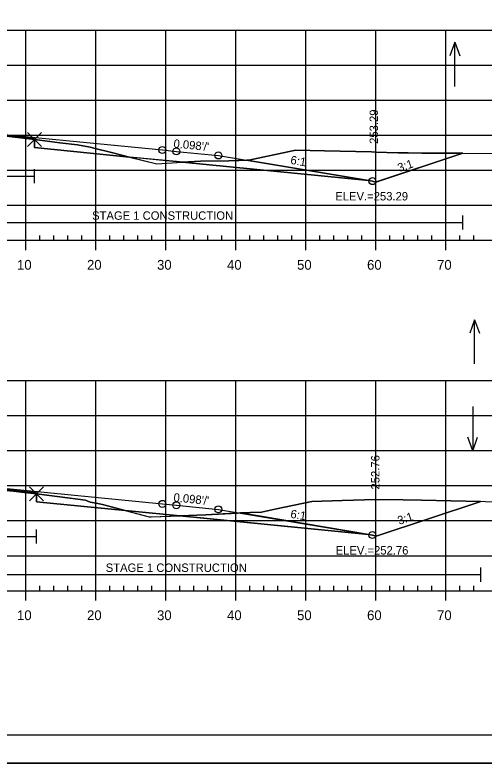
# Model space of a CAD drawing. Extents: x 1365647 to 1367999, y 387113 to 400173.
# Drawn here: x 1365902.5 to 1365969.5, y 390999.5 to 391106.2 of the extents above; entities that cross this region are included whole.
import ezdxf

# ---------------------------------------------------------------- set-up
doc = ezdxf.new("R2010")
doc.units = 0
for name, color, linetype in [('R_Alt Surface', 7, 'Continuous'), ('R_Axis', 7, 'Continuous'), ('R_Axis Annot', 7, 'Continuous'), ('R_Border', 7, 'Continuous'), ('R_Border Notes', 7, 'Continuous'), ('R_Contours', 7, 'Continuous'), ('R_Exist Surface', 7, 'Continuous'), ('R_Fin Surface', 7, 'Continuous'), ('R_Fin Surface Annot', 7, 'Continuous'), ('R_Grid', 7, 'Continuous'), ('R_No Plot', 7, 'Continuous'), ('R_Proposed Const Limits', 7, 'Continuous'), ('R_Water', 7, 'Continuous'), ('R_Water Annot', 7, 'Continuous')]:
    doc.layers.add(name, color=color, linetype=linetype)

msp = doc.modelspace()

# ---------------------------------------------------------------- linework, layer by layer
at = {"layer": 'R_Alt Surface'}
for points in [[(1365841.76, 391091.06), (1365862.58, 391091.47), (1365881.55, 391089.62), (1365881.55, 391090.91), (1365894.08, 391089.68), (1365905.32, 391088.58), (1365905.32, 391087.29), (1365925.58, 391085.3), (1365953, 391082.6)], [(1365841.76, 391040.56), (1365862.58, 391040.98), (1365881.94, 391039.08), (1365881.94, 391040.37), (1365894.08, 391039.18), (1365905.6, 391038.05), (1365905.6, 391036.77), (1365925.58, 391034.8), (1365953, 391032.11)]]:
    msp.add_lwpolyline(points, dxfattribs=at)
at = {"layer": 'R_Axis'}
for p, q in [((1365906.08, 391074.07), (1365906.08, 391074.77)), ((1365908.08, 391074.07), (1365908.08, 391074.77)), ((1365910.08, 391074.07), (1365910.08, 391074.77)), ((1365912.08, 391074.07), (1365912.08, 391074.77)), ((1365916.08, 391074.07), (1365916.08, 391074.77)), ((1365918.08, 391074.07), (1365918.08, 391074.77)), ((1365920.08, 391074.07), (1365920.08, 391074.77)), ((1365922.08, 391074.07), (1365922.08, 391074.77)), ((1365926.08, 391074.07), (1365926.08, 391074.77)), ((1365928.08, 391074.07), (1365928.08, 391074.77)), ((1365930.08, 391074.07), (1365930.08, 391074.77)), ((1365932.08, 391074.07), (1365932.08, 391074.77)), ((1365936.08, 391074.07), (1365936.08, 391074.77)), ((1365938.08, 391074.07), (1365938.08, 391074.77)), ((1365940.08, 391074.07), (1365940.08, 391074.77)), ((1365942.08, 391074.07), (1365942.08, 391074.77)), ((1365946.08, 391074.07), (1365946.08, 391074.77)), ((1365948.08, 391074.07), (1365948.08, 391074.77)), ((1365950.08, 391074.07), (1365950.08, 391074.77)), ((1365952.08, 391074.07), (1365952.08, 391074.77)), ((1365956.08, 391074.07), (1365956.08, 391074.77)), ((1365958.08, 391074.07), (1365958.08, 391074.77)), ((1365960.08, 391074.07), (1365960.08, 391074.77)), ((1365962.08, 391074.07), (1365962.08, 391074.77)), ((1365966.08, 391074.07), (1365966.08, 391074.77)), ((1365968.08, 391074.07), (1365968.08, 391074.77)), ((1365749.08, 391074.07), (1366039.08, 391074.07)), ((1365904.08, 391072.67), (1365904.08, 391074.07)), ((1365914.08, 391072.67), (1365914.08, 391074.07)), ((1365924.08, 391072.67), (1365924.08, 391074.07)), ((1365934.08, 391072.67), (1365934.08, 391074.07)), ((1365944.08, 391072.67), (1365944.08, 391074.07)), ((1365954.08, 391072.67), (1365954.08, 391074.07)), ((1365964.08, 391072.67), (1365964.08, 391074.07)), ((1365906.08, 391024.07), (1365906.08, 391024.77)), ((1365908.08, 391024.07), (1365908.08, 391024.77)), ((1365910.08, 391024.07), (1365910.08, 391024.77)), ((1365912.08, 391024.07), (1365912.08, 391024.77)), ((1365916.08, 391024.07), (1365916.08, 391024.77)), ((1365918.08, 391024.07), (1365918.08, 391024.77)), ((1365920.08, 391024.07), (1365920.08, 391024.77)), ((1365922.08, 391024.07), (1365922.08, 391024.77)), ((1365926.08, 391024.07), (1365926.08, 391024.77)), ((1365928.08, 391024.07), (1365928.08, 391024.77)), ((1365930.08, 391024.07), (1365930.08, 391024.77)), ((1365932.08, 391024.07), (1365932.08, 391024.77)), ((1365936.08, 391024.07), (1365936.08, 391024.77)), ((1365938.08, 391024.07), (1365938.08, 391024.77)), ((1365940.08, 391024.07), (1365940.08, 391024.77)), ((1365942.08, 391024.07), (1365942.08, 391024.77)), ((1365946.08, 391024.07), (1365946.08, 391024.77)), ((1365948.08, 391024.07), (1365948.08, 391024.77)), ((1365950.08, 391024.07), (1365950.08, 391024.77)), ((1365952.08, 391024.07), (1365952.08, 391024.77)), ((1365956.08, 391024.07), (1365956.08, 391024.77)), ((1365958.08, 391024.07), (1365958.08, 391024.77)), ((1365960.08, 391024.07), (1365960.08, 391024.77)), ((1365962.08, 391024.07), (1365962.08, 391024.77)), ((1365966.08, 391024.07), (1365966.08, 391024.77)), ((1365968.08, 391024.07), (1365968.08, 391024.77)), ((1365749.08, 391024.07), (1366039.08, 391024.07)), ((1365904.08, 391022.67), (1365904.08, 391024.07)), ((1365914.08, 391022.67), (1365914.08, 391024.07)), ((1365924.08, 391022.67), (1365924.08, 391024.07)), ((1365934.08, 391022.67), (1365934.08, 391024.07)), ((1365944.08, 391022.67), (1365944.08, 391024.07)), ((1365954.08, 391022.67), (1365954.08, 391024.07)), ((1365964.08, 391022.67), (1365964.08, 391024.07))]:
    msp.add_line(p, q, dxfattribs=at)
at = {"layer": 'R_Border'}
msp.add_line((1366052.26, 391003.46), (1365736.08, 391003.46), dxfattribs=at)
at = {"layer": 'R_Contours'}
for p, q in [((1365905.32, 391088.47), (1365905.32, 391087.29)), ((1365905.32, 391087.29), (1365918.9, 391085.95)), ((1365926.45, 391085.21), (1365953, 391082.6)), ((1365935.59, 391085.51), (1365953, 391082.6)), ((1365953, 391082.6), (1365935.59, 391085.51)), ((1365905.6, 391037.88), (1365905.6, 391036.77)), ((1365905.6, 391036.77), (1365918.28, 391035.52)), ((1365934.72, 391035.16), (1365953, 391032.11)), ((1365953, 391032.11), (1365934.72, 391035.16)), ((1365926.11, 391034.75), (1365953, 391032.11))]:
    msp.add_line(p, q, dxfattribs=at)
for points in [[(1365881.55, 391090.61), (1365881.59, 391090.61), (1365881.61, 391090.61), (1365883.56, 391090.42), (1365883.88, 391090.4), (1365886.36, 391090.21), (1365887.6, 391090.15), (1365888.62, 391090.08), (1365890.39, 391089.94), (1365891.45, 391089.82), (1365893.4, 391089.74), (1365893.5, 391089.73), (1365893.57, 391089.72), (1365894.9, 391089.57), (1365895.08, 391089.55), (1365896.32, 391089.39), (1365896.98, 391089.33), (1365900.88, 391088.97), (1365903.72, 391088.66), (1365904.14, 391088.61), (1365905.32, 391088.47), (1365905.32, 391088.58), (1365894.08, 391089.68), (1365881.55, 391090.91)], [(1365905.32, 391088.47), (1365906.06, 391088.38), (1365908.95, 391087.99), (1365911.45, 391087.68), (1365913.29, 391087.37), (1365913.78, 391087.24), (1365916.33, 391086.61), (1365918.9, 391085.95), (1365905.32, 391087.29)], [(1365926.45, 391085.21), (1365929.01, 391085.35), (1365933.09, 391085.4), (1365935.92, 391085.52), (1365942.16, 391086.85), (1365942.63, 391086.95), (1365946.75, 391086.84), (1365953.45, 391086.68), (1365953.99, 391086.66), (1365957.28, 391086.57), (1365958.69, 391086.53), (1365960.66, 391086.52), (1365966.48, 391086.5), (1365954.04, 391082.35), (1365953.58, 391082.51), (1365953, 391082.6)], [(1365918.9, 391085.95), (1365922.81, 391084.96), (1365925.67, 391085.17), (1365926.45, 391085.21), (1365925.58, 391085.3)], [(1365881.94, 391039.96), (1365881.95, 391039.96), (1365882.54, 391039.94), (1365883.21, 391039.88), (1365884.95, 391039.71), (1365888.89, 391039.46), (1365889.95, 391039.4), (1365891.05, 391039.29), (1365891.68, 391039.24), (1365893.85, 391039.08), (1365893.99, 391039.07), (1365894.51, 391039.03), (1365895.21, 391038.96), (1365897.11, 391038.74), (1365897.74, 391038.68), (1365902.31, 391038.26), (1365902.69, 391038.22), (1365903.44, 391038.14), (1365905.6, 391037.88), (1365905.6, 391038.05), (1365894.08, 391039.18), (1365881.94, 391040.37)], [(1365905.6, 391037.88), (1365908.93, 391037.45), (1365912.6, 391036.97), (1365913.28, 391036.72), (1365914.1, 391036.56), (1365915.05, 391036.37), (1365918.28, 391035.52), (1365905.6, 391036.77)], [(1365926.11, 391034.75), (1365929.81, 391034.89), (1365936.13, 391035.23), (1365937.74, 391035.28), (1365939.86, 391035.74), (1365944.95, 391036.8), (1365949.25, 391036.93), (1365954.08, 391037.07), (1365957.98, 391037.03), (1365960.58, 391036.97), (1365969.06, 391036.8), (1365954.13, 391031.83), (1365953.58, 391032.01), (1365953, 391032.11)], [(1365918.28, 391035.52), (1365921.71, 391034.62), (1365921.84, 391034.59), (1365921.96, 391034.59), (1365926.11, 391034.75), (1365925.58, 391034.8)]]:
    msp.add_lwpolyline(points, close=True, dxfattribs=at)
for points in [[(1365918.9, 391085.95), (1365916.33, 391086.61), (1365913.78, 391087.24), (1365913.29, 391087.37), (1365911.45, 391087.68), (1365908.95, 391087.99), (1365906.06, 391088.38), (1365905.32, 391088.47)], [(1365966.48, 391086.5), (1365960.66, 391086.52), (1365958.69, 391086.53), (1365957.28, 391086.57), (1365953.99, 391086.66), (1365953.45, 391086.68), (1365946.75, 391086.84), (1365942.63, 391086.95), (1365942.16, 391086.85), (1365935.92, 391085.52), (1365935.59, 391085.51)], [(1365953, 391082.6), (1365953.58, 391082.51), (1365954.04, 391082.35), (1365966.48, 391086.5)], [(1365935.59, 391085.51), (1365933.09, 391085.4), (1365929.01, 391085.35), (1365926.45, 391085.21)], [(1365918.28, 391035.52), (1365915.05, 391036.37), (1365914.1, 391036.56), (1365913.28, 391036.72), (1365912.6, 391036.97), (1365908.93, 391037.45), (1365905.6, 391037.88)], [(1365969.06, 391036.8), (1365960.58, 391036.97), (1365957.98, 391037.03), (1365954.08, 391037.07), (1365949.25, 391036.93), (1365944.95, 391036.8), (1365939.86, 391035.74), (1365937.74, 391035.28), (1365936.13, 391035.23), (1365934.72, 391035.16)], [(1365953, 391032.11), (1365953.58, 391032.01), (1365954.13, 391031.83), (1365969.06, 391036.8)], [(1365934.72, 391035.16), (1365929.81, 391034.89), (1365926.11, 391034.75)]]:
    msp.add_lwpolyline(points, dxfattribs=at)
at = {"layer": 'R_Exist Surface'}
for points in [[(1365900.88, 391088.97), (1365903.72, 391088.66), (1365904.14, 391088.61), (1365905.32, 391088.47), (1365906.06, 391088.38), (1365908.95, 391087.99), (1365911.45, 391087.68), (1365913.29, 391087.37), (1365913.78, 391087.24), (1365916.33, 391086.61), (1365922.81, 391084.96), (1365925.67, 391085.17), (1365929.01, 391085.35), (1365933.09, 391085.4), (1365935.92, 391085.52), (1365942.16, 391086.85), (1365942.63, 391086.95), (1365946.75, 391086.84), (1365953.45, 391086.68), (1365953.99, 391086.66), (1365957.28, 391086.57), (1365958.69, 391086.53), (1365960.66, 391086.52), (1365985.53, 391086.42)], [(1365902.31, 391038.26), (1365902.69, 391038.22), (1365903.44, 391038.14), (1365905.6, 391037.88), (1365908.93, 391037.45), (1365912.6, 391036.97), (1365913.28, 391036.72), (1365914.1, 391036.56), (1365915.05, 391036.37), (1365921.71, 391034.62), (1365921.84, 391034.59), (1365921.96, 391034.59), (1365929.81, 391034.89), (1365936.13, 391035.23), (1365937.74, 391035.28), (1365939.86, 391035.74), (1365944.95, 391036.8), (1365949.25, 391036.93), (1365954.08, 391037.07), (1365957.98, 391037.03), (1365960.58, 391036.97), (1365988.08, 391036.42)]]:
    msp.add_lwpolyline(points, dxfattribs=at)
at = {"layer": 'R_Fin Surface'}
for points in [[(1365831.96, 391088.98), (1365834.58, 391089.86), (1365841.76, 391091.06), (1365856.58, 391093.53), (1365862.58, 391092.94), (1365864.58, 391092.74), (1365894.08, 391089.85), (1365923.58, 391086.96), (1365925.58, 391086.76), (1365931.58, 391086.18), (1365953, 391082.6), (1365953.58, 391082.51), (1365954.04, 391082.35), (1365966.48, 391086.5)], [(1365856.58, 391093.53), (1365862.58, 391092.94), (1365864.58, 391092.74), (1365894.08, 391089.85), (1365923.58, 391086.96), (1365925.58, 391086.76), (1365931.58, 391086.18)], [(1365834.43, 391039.41), (1365834.58, 391039.36), (1365841.76, 391040.56), (1365856.58, 391043.03), (1365862.58, 391042.44), (1365864.58, 391042.25), (1365894.08, 391039.35), (1365923.58, 391036.46), (1365925.58, 391036.27), (1365931.58, 391035.68), (1365953, 391032.11), (1365953.58, 391032.01), (1365954.13, 391031.83), (1365969.06, 391036.8)], [(1365856.58, 391043.03), (1365862.58, 391042.44), (1365864.58, 391042.25), (1365894.08, 391039.35), (1365923.58, 391036.46), (1365925.58, 391036.27), (1365931.58, 391035.68)]]:
    msp.add_lwpolyline(points, dxfattribs=at)
at = {"layer": 'R_Grid'}
for p, q in [((1365749.08, 391104.07), (1366039.08, 391104.07)), ((1365904.08, 391074.07), (1365904.08, 391104.07)), ((1365914.08, 391074.07), (1365914.08, 391104.07)), ((1365924.08, 391074.07), (1365924.08, 391104.07)), ((1365934.08, 391074.07), (1365934.08, 391104.07)), ((1365944.08, 391074.07), (1365944.08, 391104.07)), ((1365954.08, 391074.07), (1365954.08, 391104.07)), ((1365964.08, 391074.07), (1365964.08, 391104.07)), ((1365749.08, 391099.07), (1366039.08, 391099.07)), ((1365749.08, 391094.07), (1366039.08, 391094.07)), ((1365749.08, 391089.07), (1366039.08, 391089.07)), ((1365749.08, 391084.07), (1366039.08, 391084.07)), ((1365749.08, 391079.07), (1366039.08, 391079.07)), ((1365749.08, 391074.07), (1366039.08, 391074.07)), ((1365749.08, 391054.07), (1366039.08, 391054.07)), ((1365904.08, 391024.07), (1365904.08, 391054.07)), ((1365914.08, 391024.07), (1365914.08, 391054.07)), ((1365924.08, 391024.07), (1365924.08, 391054.07)), ((1365934.08, 391024.07), (1365934.08, 391054.07)), ((1365944.08, 391024.07), (1365944.08, 391054.07)), ((1365954.08, 391024.07), (1365954.08, 391054.07)), ((1365964.08, 391024.07), (1365964.08, 391054.07)), ((1365749.08, 391049.07), (1366039.08, 391049.07)), ((1365749.08, 391044.07), (1366039.08, 391044.07)), ((1365749.08, 391039.07), (1366039.08, 391039.07)), ((1365749.08, 391034.07), (1366039.08, 391034.07)), ((1365749.08, 391029.07), (1366039.08, 391029.07)), ((1365749.08, 391024.07), (1366039.08, 391024.07))]:
    msp.add_line(p, q, dxfattribs=at)
at = {"layer": 'R_No Plot'}
msp.add_line((1365723.68, 390999.48), (1366057.01, 390999.48), dxfattribs=at)
msp.add_lwpolyline([(1365723.67, 391212.82), (1366057.01, 391212.82), (1366057.01, 390999.48), (1365723.67, 390999.48)], close=True, dxfattribs=at)
for points in [[(1365905.32, 391088.47), (1365904.32, 391089.47), (1365905.32, 391088.47), (1365904.32, 391087.47), (1365905.32, 391088.47), (1365906.32, 391087.47), (1365905.32, 391088.47), (1365906.32, 391089.47)], [(1365905.6, 391037.88), (1365904.6, 391038.88), (1365905.6, 391037.88), (1365904.6, 391036.88), (1365905.6, 391037.88), (1365906.6, 391036.88), (1365905.6, 391037.88), (1365906.6, 391038.88)]]:
    msp.add_lwpolyline(points, dxfattribs=at)
for centre in [(1365923.58, 391086.96), (1365923.58, 391086.96), (1365923.58, 391086.96), (1365923.58, 391086.96), (1365923.58, 391086.96), (1365925.58, 391086.76), (1365925.58, 391086.76), (1365925.58, 391086.76), (1365925.58, 391086.76), (1365925.58, 391086.76), (1365931.58, 391086.18), (1365931.58, 391086.18), (1365931.58, 391086.18), (1365931.58, 391086.18), (1365931.58, 391086.18), (1365953.58, 391082.51), (1365953.58, 391082.51), (1365953.58, 391082.51), (1365953.58, 391082.51), (1365953.58, 391082.51), (1365923.58, 391036.46), (1365923.58, 391036.46), (1365923.58, 391036.46), (1365923.58, 391036.46), (1365923.58, 391036.46), (1365925.58, 391036.27), (1365925.58, 391036.27), (1365925.58, 391036.27), (1365925.58, 391036.27), (1365925.58, 391036.27), (1365931.58, 391035.68), (1365931.58, 391035.68), (1365931.58, 391035.68), (1365931.58, 391035.68), (1365931.58, 391035.68), (1365953.58, 391032.01), (1365953.58, 391032.01), (1365953.58, 391032.01), (1365953.58, 391032.01), (1365953.58, 391032.01)]:
    msp.add_circle(centre, 0.5, dxfattribs=at)
at = {"layer": 'R_Proposed Const Limits'}
msp.add_lwpolyline([(1365954.05, 391082.36), (1365966.49, 391086.5)], dxfattribs=at)
at = {"layer": 'R_Water'}
for p, q in [((1365905.32, 391082.23), (1365905.32, 391084.23)), ((1365881.55, 391083.23), (1365905.32, 391083.23)), ((1365966.48, 391075.61), (1365966.48, 391077.61)), ((1365881.55, 391076.61), (1365966.48, 391076.61)), ((1365905.6, 391030.79), (1365905.6, 391032.79)), ((1365881.94, 391031.79), (1365905.6, 391031.79)), ((1365969.06, 391025.36), (1365969.06, 391027.36)), ((1365881.94, 391026.36), (1365969.06, 391026.36))]:
    msp.add_line(p, q, dxfattribs=at)
at = {"layer": 'R_Water Annot'}
for p, q in [((1365965.36, 391102.32), (1365964.66, 391100.39)), ((1365965.36, 391096.03), (1365965.36, 391102.32)), ((1365965.36, 391102.32), (1365966.06, 391100.39)), ((1365968.18, 391062.72), (1365967.48, 391060.8)), ((1365968.18, 391056.44), (1365968.18, 391062.72)), ((1365968.18, 391062.72), (1365968.88, 391060.8)), ((1365967.91, 391050.34), (1365967.91, 391044.05)), ((1365967.91, 391044.05), (1365967.21, 391045.98)), ((1365967.91, 391044.05), (1365968.61, 391045.98))]:
    msp.add_line(p, q, dxfattribs=at)

# ---------------------------------------------------------------- texts
at = {"layer": 'R_Axis Annot'}
for s, p in [('10', (1365902.82, 391069.87)), ('20', (1365912.82, 391069.87)), ('30', (1365922.82, 391069.87)), ('40', (1365932.82, 391069.87)), ('50', (1365942.82, 391069.87)), ('60', (1365952.82, 391069.87)), ('70', (1365962.82, 391069.87)), ('10', (1365902.82, 391019.87)), ('20', (1365912.82, 391019.87)), ('30', (1365922.82, 391019.87)), ('40', (1365932.82, 391019.87)), ('50', (1365942.82, 391019.87)), ('60', (1365952.82, 391019.87)), ('70', (1365962.82, 391019.87))]:
    msp.add_text(s, height=1.4, dxfattribs=at).set_placement(p)
at = {"layer": 'R_Border Notes'}
for s, p in [('ELEV.=253.29', (1365948.28, 391079.76)), ('ELEV.=252.76', (1365948.33, 391029.23))]:
    msp.add_text(s, height=1.2, dxfattribs=at).set_placement(p)
at = {"layer": 'R_Fin Surface Annot'}
for s, rotation, p in [('253.29', 90, (1365954.38, 391087.83)), ("0.098'/'", 354.4029, (1365925.13, 391087.31)), ('6:1', 350.5377, (1365941.81, 391084.98)), ('3:1', 18.4349, (1365957.41, 391083.81)), ('252.76', 90, (1365954.59, 391038.51)), ("0.098'/'", 354.4029, (1365925.13, 391036.81)), ('6:1', 350.5377, (1365941.81, 391034.48)), ('3:1', 18.4349, (1365957.41, 391033.46))]:
    msp.add_text(s, height=1.2, rotation=rotation, dxfattribs=at).set_placement(p)
at = {"layer": 'R_Water'}
for p in [(1365913.54, 391077), (1365915.49, 391026.75)]:
    msp.add_text('STAGE 1 CONSTRUCTION', height=1.2, dxfattribs=at).set_placement(p)

doc.saveas('drawing.dxf')
